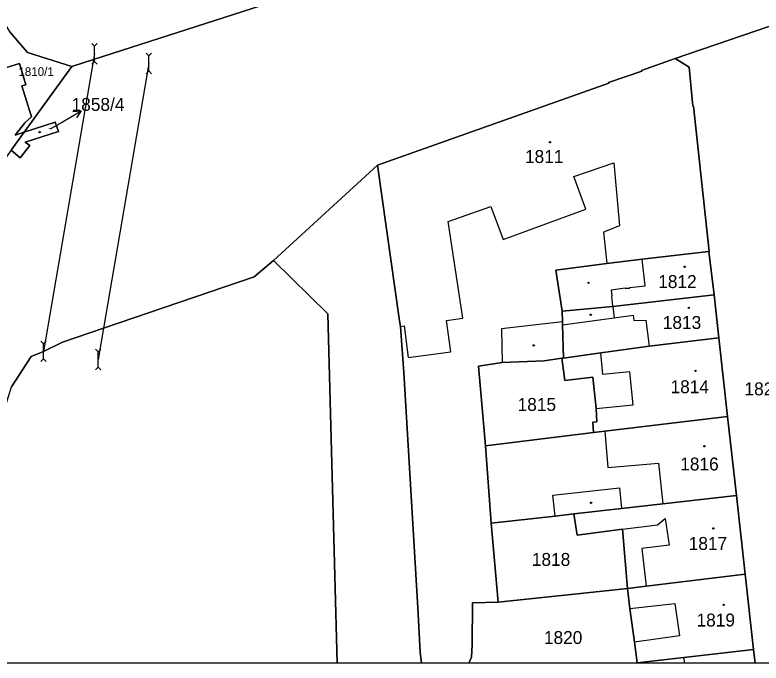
# Model space of a CAD drawing. Extents: x -596233 to -595156, y -1161235 to -1159375.
# Drawn here: x -595945.9 to -595847.7, y -1161235.4 to -1161150.2 of the extents above; entities that cross this region are included whole.
import ezdxf

# ---------------------------------------------------------------- set-up
doc = ezdxf.new("R2010")
doc.units = 0
for name, color, linetype in [('KN_CAR_KR', 7, 'Continuous'), ('KN_KULTURY', 7, 'Continuous'), ('KN_PARC_CIS_POM', 7, 'Continuous'), ('KN_PARC_CIS_POZ', 7, 'Continuous'), ('KN_PARC_CIS_STAV', 7, 'Continuous'), ('KN_PARC_PLOCHA', 7, 'Continuous'), ('PARC_C_SIPKA', 7, 'Continuous'), ('parcely_l', 7, 'Continuous')]:
    doc.layers.add(name, color=color, linetype=linetype)

msp = doc.modelspace()

# ---------------------------------------------------------------- linework, layer by layer
at = {"layer": 'KN_CAR_KR'}
for points in [[(-595935.42, -1161155.31), (-595935.55, -1161156.06)], [(-595935.55, -1161156.06), (-595942.15, -1161194.43)], [(-595928.28, -1161156.56), (-595934.23, -1161191.38)], [(-595872.37, -1161171.42), (-595867.07, -1161169.62)], [(-595867.07, -1161169.62), (-595866.32, -1161177.91)], [(-595870.77, -1161175.73), (-595872.37, -1161171.42)], [(-595888.88, -1161177.35), (-595883.26, -1161175.4)], [(-595883.26, -1161175.4), (-595881.65, -1161179.71)], [(-595881.65, -1161179.71), (-595870.77, -1161175.73)], [(-595886.96, -1161190.07), (-595888.88, -1161177.35)], [(-595866.32, -1161177.91), (-595868.46, -1161178.74)], [(-595868.46, -1161178.74), (-595868.03, -1161182.86)], [(-595862.96, -1161185.8), (-595863.36, -1161182.32)], [(-595864.97, -1161186.03), (-595862.96, -1161185.8)], [(-595865.61, -1161186.14), (-595867.42, -1161186.37)], [(-595867.42, -1161186.37), (-595867.34, -1161187.13)], [(-595865.61, -1161186.14), (-595864.97, -1161186.1)], [(-595864.97, -1161186.1), (-595864.97, -1161186.03)], [(-595867.2, -1161188.52), (-595867.34, -1161187.13)], [(-595867.2, -1161188.52), (-595867.04, -1161190.02)], [(-595867.04, -1161190.02), (-595864.54, -1161189.69)], [(-595864.54, -1161189.69), (-595864.45, -1161190.38)], [(-595889.09, -1161190.35), (-595886.96, -1161190.07)], [(-595888.55, -1161194.49), (-595889.09, -1161190.35)], [(-595873.84, -1161190.54), (-595881.89, -1161191.46)], [(-595873.83, -1161190.92), (-595867.04, -1161190.02)], [(-595864.45, -1161190.38), (-595862.87, -1161190.32)], [(-595862.87, -1161190.32), (-595862.46, -1161193.75)], [(-595934.23, -1161191.38), (-595934.94, -1161195.5)], [(-595895.17, -1161191.15), (-595894.67, -1161191.08)], [(-595894.67, -1161191.08), (-595894.13, -1161195.22)], [(-595881.89, -1161191.46), (-595881.79, -1161195.9)], [(-595894.13, -1161195.22), (-595888.55, -1161194.49)], [(-595868.53, -1161197.49), (-595868.79, -1161194.63)], [(-595864.99, -1161197.14), (-595868.53, -1161197.49)], [(-595864.55, -1161201.45), (-595864.99, -1161197.14)], [(-595869.42, -1161201.93), (-595864.55, -1161201.45)], [(-595868.26, -1161204.93), (-595867.86, -1161209.7)], [(-595867.86, -1161209.7), (-595861.19, -1161209.14)], [(-595861.19, -1161209.14), (-595860.63, -1161214.47)], [(-595875.13, -1161213.34), (-595866.36, -1161212.36)], [(-595866.36, -1161212.36), (-595866.06, -1161215.08)], [(-595874.82, -1161216.08), (-595875.13, -1161213.34)], [(-595865.95, -1161217.82), (-595861.33, -1161217.22)], [(-595861.33, -1161217.22), (-595860.34, -1161216.4)], [(-595860.34, -1161216.4), (-595859.82, -1161219.91)], [(-595859.82, -1161219.91), (-595863.42, -1161220.36)], [(-595863.42, -1161220.36), (-595862.83, -1161225.3)], [(-595864.97, -1161228.24), (-595859.05, -1161227.59)], [(-595859.05, -1161227.59), (-595858.46, -1161231.83)], [(-595858.46, -1161231.83), (-595864.38, -1161232.66)], [(-595857.87, -1161234.69), (-595857.8125, -1161235.4174)]]:
    msp.add_lwpolyline(points, dxfattribs=at)
at = {"layer": 'KN_KULTURY'}
for p, q in [((-595935.42, -1161156.31), (-595935.42, -1161154.31)), ((-595928.28, -1161157.56), (-595928.28, -1161155.56)), ((-595942.15, -1161195.43), (-595942.15, -1161193.43)), ((-595934.94, -1161196.5), (-595934.94, -1161194.5))]:
    msp.add_line(p, q, dxfattribs=at)
for points in [[(-595935.774, -1161153.957), (-595935.42, -1161154.31), (-595935.066, -1161153.957)], [(-595928.634, -1161155.207), (-595928.28, -1161155.56), (-595927.926, -1161155.207)], [(-595935.774, -1161156.664), (-595935.42, -1161156.31), (-595935.066, -1161156.664)], [(-595928.634, -1161157.914), (-595928.28, -1161157.56), (-595927.926, -1161157.914)], [(-595942.504, -1161193.077), (-595942.15, -1161193.43), (-595941.796, -1161193.077)], [(-595935.294, -1161194.147), (-595934.94, -1161194.5), (-595934.586, -1161194.147)], [(-595942.504, -1161195.784), (-595942.15, -1161195.43), (-595941.796, -1161195.784)], [(-595935.294, -1161196.854), (-595934.94, -1161196.5), (-595934.586, -1161196.854)]]:
    msp.add_lwpolyline(points, dxfattribs=at)
for centre, radius in [((-595942.64, -1161165.6), 0.09), ((-595942.64, -1161165.6), 0.0398), ((-595875.49, -1161166.93), 0.09), ((-595875.49, -1161166.93), 0.0398), ((-595857.76, -1161183.3), 0.09), ((-595857.76, -1161183.3), 0.0398), ((-595870.42, -1161185.42), 0.09), ((-595870.42, -1161185.42), 0.0398), ((-595857.22, -1161188.71), 0.09), ((-595857.22, -1161188.71), 0.0398), ((-595870.12, -1161189.62), 0.09), ((-595870.12, -1161189.62), 0.0398), ((-595877.62, -1161193.64), 0.09), ((-595877.62, -1161193.64), 0.0398), ((-595856.34, -1161197), 0.09), ((-595856.34, -1161197), 0.0398), ((-595855.17, -1161206.9), 0.09), ((-595855.17, -1161206.9), 0.0398), ((-595870.08, -1161214.33), 0.09), ((-595870.08, -1161214.33), 0.0398), ((-595854, -1161217.72), 0.09), ((-595854, -1161217.72), 0.0398), ((-595852.64, -1161227.76), 0.09), ((-595852.64, -1161227.76), 0.0398)]:
    msp.add_circle(centre, radius, dxfattribs=at)
at = {"layer": 'KN_PARC_PLOCHA'}
for points in [[(-595963.05, -1160926.68), (-595928.46, -1161024.22), (-595919, -1161056.06), (-595900.87, -1161137.65), (-595901.34, -1161137.73), (-595903.95, -1161138.15), (-595904.75, -1161140.26), (-595905.56, -1161142.28), (-595906.73, -1161144.3), (-595908.51, -1161146.01), (-595911.15, -1161147.82), (-595913.46, -1161148.94), (-595935.55, -1161156.06), (-595938.4, -1161156.98), (-595944.25, -1161155.13), (-595946.59, -1161152.37)], [(-595821.33, -1161142.73), (-595844.89, -1161151.09), (-595859.02, -1161155.94), (-595863.44, -1161157.5), (-595863.41, -1161157.59), (-595867.78, -1161159.08), (-595867.75, -1161159.15), (-595898.19, -1161169.93), (-595911.86, -1161182.49), (-595914.41, -1161184.63), (-595934.23, -1161191.38), (-595939.65, -1161193.22), (-595942.15, -1161194.43), (-595943.75, -1161195.12), (-595946.35, -1161199.11)], [(-595946.39, -1161167.96), (-595945.2, -1161168.97), (-595943.92, -1161167.38), (-595944.56, -1161166.92), (-595940.18, -1161165.52), (-595940.58, -1161164.27), (-595944.68, -1161165.61), (-595938.4, -1161156.98), (-595935.55, -1161156.06), (-595913.46, -1161148.94)], [(-595837.0446, -1161235.4174), (-595848.5027, -1161235.4174), (-595848.7, -1161233.63), (-595849.8, -1161223.74), (-595850.96, -1161213.38), (-595852.12, -1161202.98), (-595853.27, -1161192.65), (-595853.9, -1161187), (-595854.59, -1161181.31), (-595854.53, -1161181.31), (-595856.62, -1161162.19), (-595856.7, -1161162.19), (-595857.16, -1161157.04), (-595859.02, -1161155.94), (-595844.89, -1161151.09)]]:
    msp.add_lwpolyline(points, dxfattribs=at)
for points in [[(-595938.4, -1161156.98), (-595944.68, -1161165.61), (-595945.86, -1161166), (-595944.61, -1161164.4), (-595943.72, -1161163.57), (-595944.97, -1161159.52), (-595944.44, -1161159.36), (-595945.28, -1161156.58), (-595947, -1161157.1), (-595948.06, -1161153.56), (-595948.48, -1161153.73), (-595948.86, -1161152.75), (-595951.47, -1161153.76), (-595952.51, -1161151.05), (-595953.82, -1161151.56), (-595954.13, -1161150.76), (-595948.24, -1161148.79), (-595947.61, -1161150.74), (-595946.59, -1161152.37), (-595944.25, -1161155.13)], [(-595944.68, -1161165.61), (-595946.39, -1161167.96), (-595948.17, -1161170.41), (-595948.56, -1161169.32), (-595952.7, -1161157.87), (-595955.03, -1161151.06), (-595954.13, -1161150.76), (-595953.82, -1161151.56), (-595952.51, -1161151.05), (-595951.47, -1161153.76), (-595948.86, -1161152.75), (-595948.48, -1161153.73), (-595948.06, -1161153.56), (-595947, -1161157.1), (-595945.28, -1161156.58), (-595944.44, -1161159.36), (-595944.97, -1161159.52), (-595943.72, -1161163.57), (-595944.61, -1161164.4), (-595945.86, -1161166)], [(-595854.59, -1161181.31), (-595863.36, -1161182.32), (-595868.03, -1161182.86), (-595874.7, -1161183.77), (-595873.88, -1161189.15), (-595873.84, -1161190.54), (-595873.83, -1161190.92), (-595873.71, -1161195.31), (-595873.91, -1161195.34), (-595876.24, -1161195.66), (-595881.79, -1161195.9), (-595884.91, -1161196.36), (-595883.98, -1161206.84), (-595883.24, -1161217.03), (-595882.32, -1161227.41), (-595885.68, -1161227.51), (-595885.73, -1161233.01), (-595885.81, -1161234.65), (-595886.1848, -1161235.4174), (-595892.4086, -1161235.4174), (-595892.56, -1161233.99), (-595892.87, -1161228.15), (-595894.74, -1161197.23), (-595895.17, -1161191.15), (-595895.27, -1161190.41), (-595898.19, -1161169.93), (-595867.75, -1161159.15), (-595867.78, -1161159.08), (-595863.41, -1161157.59), (-595863.44, -1161157.5), (-595859.02, -1161155.94), (-595857.16, -1161157.04), (-595856.7, -1161162.19), (-595856.62, -1161162.19), (-595854.53, -1161181.31)], [(-595946.39, -1161167.96), (-595944.68, -1161165.61), (-595940.58, -1161164.27), (-595940.18, -1161165.52), (-595944.56, -1161166.92), (-595943.92, -1161167.38), (-595945.2, -1161168.97)], [(-595892.4086, -1161235.4174), (-595903.4972, -1161235.4174), (-595904.71, -1161189.48), (-595911.86, -1161182.49), (-595898.19, -1161169.93), (-595895.27, -1161190.41), (-595895.17, -1161191.15), (-595894.74, -1161197.23), (-595892.87, -1161228.15), (-595892.56, -1161233.99)], [(-595853.9, -1161187), (-595867.2, -1161188.52), (-595873.88, -1161189.15), (-595874.7, -1161183.77), (-595868.03, -1161182.86), (-595863.36, -1161182.32), (-595854.59, -1161181.31)], [(-595903.4972, -1161235.4174), (-595958.2256, -1161235.4174), (-595956.7, -1161230.44), (-595953.6, -1161218.72), (-595953.8, -1161216.31), (-595953.86, -1161215.62), (-595951.49, -1161215.48), (-595946.35, -1161199.11), (-595943.75, -1161195.12), (-595942.15, -1161194.43), (-595939.65, -1161193.22), (-595934.23, -1161191.38), (-595914.41, -1161184.63), (-595911.86, -1161182.49), (-595904.71, -1161189.48)], [(-595853.27, -1161192.65), (-595862.46, -1161193.75), (-595868.79, -1161194.63), (-595873.71, -1161195.31), (-595873.83, -1161190.92), (-595873.84, -1161190.54), (-595873.88, -1161189.15), (-595867.2, -1161188.52), (-595853.9, -1161187)], [(-595852.12, -1161202.98), (-595862.04, -1161204.18), (-595868.26, -1161204.93), (-595869.77, -1161205.11), (-595869.86, -1161203.73), (-595869.31, -1161203.7), (-595869.42, -1161201.93), (-595869.84, -1161197.84), (-595873.52, -1161198.25), (-595873.91, -1161195.34), (-595873.71, -1161195.31), (-595868.79, -1161194.63), (-595862.46, -1161193.75), (-595853.27, -1161192.65)], [(-595869.77, -1161205.11), (-595883.98, -1161206.84), (-595884.91, -1161196.36), (-595881.79, -1161195.9), (-595876.24, -1161195.66), (-595873.91, -1161195.34), (-595873.52, -1161198.25), (-595869.84, -1161197.84), (-595869.42, -1161201.93), (-595869.31, -1161203.7), (-595869.86, -1161203.73)], [(-595850.96, -1161213.38), (-595860.63, -1161214.47), (-595866.06, -1161215.08), (-595872.36, -1161215.8), (-595874.82, -1161216.08), (-595883.24, -1161217.03), (-595883.98, -1161206.84), (-595869.77, -1161205.11), (-595868.26, -1161204.93), (-595862.04, -1161204.18), (-595852.12, -1161202.98)], [(-595849.8, -1161223.74), (-595862.83, -1161225.3), (-595865.31, -1161225.6), (-595865.95, -1161217.82), (-595871.9, -1161218.6), (-595872.36, -1161215.8), (-595866.06, -1161215.08), (-595860.63, -1161214.47), (-595850.96, -1161213.38)], [(-595865.31, -1161225.6), (-595868.56, -1161225.96), (-595882.32, -1161227.41), (-595883.24, -1161217.03), (-595874.82, -1161216.08), (-595872.36, -1161215.8), (-595871.9, -1161218.6), (-595865.95, -1161217.82)], [(-595848.7, -1161233.63), (-595857.87, -1161234.69), (-595864.01, -1161235.4), (-595864.38, -1161232.66), (-595864.97, -1161228.24), (-595865.31, -1161225.6), (-595862.83, -1161225.3), (-595849.8, -1161223.74)], [(-595864.01, -1161235.4), (-595864.1602, -1161235.4174), (-595886.1848, -1161235.4174), (-595885.81, -1161234.65), (-595885.73, -1161233.01), (-595885.68, -1161227.51), (-595882.32, -1161227.41), (-595868.56, -1161225.96), (-595865.31, -1161225.6), (-595864.97, -1161228.24), (-595864.38, -1161232.66)], [(-595848.5027, -1161235.4174), (-595864.1602, -1161235.4174), (-595864.01, -1161235.4), (-595857.87, -1161234.69), (-595848.7, -1161233.63)]]:
    msp.add_lwpolyline(points, close=True, dxfattribs=at)
at = {"layer": 'PARC_C_SIPKA'}
for points in [[(-595941.21, -1161165.17), (-595939.76, -1161164.32), (-595937.1696, -1161162.8068)], [(-595938.2853, -1161162.8795), (-595937.1696, -1161162.8068), (-595937.7809, -1161163.7429)]]:
    msp.add_lwpolyline(points, dxfattribs=at)
at = {"layer": 'parcely_l'}
for points in [[(-595938.4, -1161156.98), (-595935.55, -1161156.06), (-595913.46, -1161148.94), (-595911.15, -1161147.82), (-595908.51, -1161146.01), (-595906.73, -1161144.3), (-595905.56, -1161142.28), (-595904.75, -1161140.26), (-595903.95, -1161138.15), (-595901.34, -1161137.73)], [(-595948.24, -1161148.79), (-595947.61, -1161150.74), (-595946.59, -1161152.37), (-595944.25, -1161155.13), (-595938.4, -1161156.98)], [(-595944.68, -1161165.61), (-595945.86, -1161166), (-595944.61, -1161164.4), (-595943.72, -1161163.57), (-595944.97, -1161159.52), (-595944.44, -1161159.36), (-595945.28, -1161156.58), (-595947, -1161157.1), (-595948.06, -1161153.56), (-595948.48, -1161153.73), (-595948.86, -1161152.75), (-595951.47, -1161153.76), (-595952.51, -1161151.05), (-595953.82, -1161151.56), (-595954.13, -1161150.76)], [(-595859.02, -1161155.94), (-595844.89, -1161151.09)], [(-595859.02, -1161155.94), (-595863.44, -1161157.5), (-595863.41, -1161157.59), (-595867.78, -1161159.08), (-595867.75, -1161159.15), (-595898.19, -1161169.93)], [(-595854.59, -1161181.31), (-595854.53, -1161181.31), (-595856.62, -1161162.19), (-595856.7, -1161162.19), (-595857.16, -1161157.04), (-595859.02, -1161155.94)], [(-595944.68, -1161165.61), (-595938.4, -1161156.98)], [(-595946.39, -1161167.96), (-595945.2, -1161168.97), (-595943.92, -1161167.38), (-595944.56, -1161166.92), (-595940.18, -1161165.52), (-595940.58, -1161164.27), (-595944.68, -1161165.61)], [(-595946.39, -1161167.96), (-595944.68, -1161165.61)], [(-595898.19, -1161169.93), (-595911.86, -1161182.49)], [(-595892.4086, -1161235.4174), (-595892.56, -1161233.99), (-595892.87, -1161228.15), (-595894.74, -1161197.23), (-595895.17, -1161191.15), (-595895.27, -1161190.41), (-595898.19, -1161169.93)], [(-595854.59, -1161181.31), (-595863.36, -1161182.32), (-595868.03, -1161182.86), (-595874.7, -1161183.77), (-595873.88, -1161189.15)], [(-595853.9, -1161187), (-595854.59, -1161181.31)], [(-595946.35, -1161199.11), (-595943.75, -1161195.12), (-595942.15, -1161194.43), (-595939.65, -1161193.22), (-595934.23, -1161191.38), (-595914.41, -1161184.63), (-595911.86, -1161182.49)], [(-595911.86, -1161182.49), (-595904.71, -1161189.48), (-595903.4972, -1161235.4174)], [(-595873.88, -1161189.15), (-595867.2, -1161188.52), (-595853.9, -1161187)], [(-595853.27, -1161192.65), (-595853.9, -1161187)], [(-595873.71, -1161195.31), (-595873.83, -1161190.92), (-595873.84, -1161190.54), (-595873.88, -1161189.15)], [(-595853.27, -1161192.65), (-595862.46, -1161193.75), (-595868.79, -1161194.63), (-595873.71, -1161195.31)], [(-595852.12, -1161202.98), (-595853.27, -1161192.65)], [(-595883.98, -1161206.84), (-595884.91, -1161196.36), (-595881.79, -1161195.9), (-595876.24, -1161195.66), (-595873.91, -1161195.34)], [(-595873.71, -1161195.31), (-595873.91, -1161195.34)], [(-595873.91, -1161195.34), (-595873.52, -1161198.25), (-595869.84, -1161197.84), (-595869.42, -1161201.93), (-595869.31, -1161203.7), (-595869.86, -1161203.73), (-595869.77, -1161205.11)], [(-595852.12, -1161202.98), (-595862.04, -1161204.18), (-595868.26, -1161204.93), (-595869.77, -1161205.11)], [(-595850.96, -1161213.38), (-595852.12, -1161202.98)], [(-595869.77, -1161205.11), (-595883.98, -1161206.84)], [(-595883.98, -1161206.84), (-595883.24, -1161217.03)], [(-595872.36, -1161215.8), (-595866.06, -1161215.08), (-595860.63, -1161214.47), (-595850.96, -1161213.38)], [(-595849.8, -1161223.74), (-595850.96, -1161213.38)], [(-595883.24, -1161217.03), (-595874.82, -1161216.08), (-595872.36, -1161215.8)], [(-595865.31, -1161225.6), (-595865.95, -1161217.82), (-595871.9, -1161218.6), (-595872.36, -1161215.8)], [(-595883.24, -1161217.03), (-595882.32, -1161227.41)], [(-595849.8, -1161223.74), (-595862.83, -1161225.3), (-595865.31, -1161225.6)], [(-595848.7, -1161233.63), (-595849.8, -1161223.74)], [(-595882.32, -1161227.41), (-595868.56, -1161225.96), (-595865.31, -1161225.6)], [(-595865.31, -1161225.6), (-595864.97, -1161228.24), (-595864.38, -1161232.66), (-595864.01, -1161235.4)], [(-595886.1848, -1161235.4174), (-595885.81, -1161234.65), (-595885.73, -1161233.01), (-595885.68, -1161227.51), (-595882.32, -1161227.41)], [(-595864.01, -1161235.4), (-595857.87, -1161234.69), (-595848.7, -1161233.63)], [(-595848.5027, -1161235.4174), (-595848.7, -1161233.63)], [(-595903.4972, -1161235.4174), (-595958.2256, -1161235.4174)], [(-595892.4086, -1161235.4174), (-595903.4972, -1161235.4174)], [(-595886.1848, -1161235.4174), (-595892.4086, -1161235.4174)], [(-595864.1602, -1161235.4174), (-595886.1848, -1161235.4174)], [(-595864.1602, -1161235.4174), (-595864.01, -1161235.4)], [(-595848.5027, -1161235.4174), (-595864.1602, -1161235.4174)], [(-595837.0446, -1161235.4174), (-595848.5027, -1161235.4174)]]:
    msp.add_lwpolyline(points, dxfattribs=at)

# ---------------------------------------------------------------- texts
at = {"layer": 'KN_PARC_CIS_POM'}
msp.add_text('1858/4', height=0.1, dxfattribs=at).set_placement((-595941.4933, -1161165.17))
at = {"layer": 'KN_PARC_CIS_POZ'}
for s, height, p in [('1810/1', 1.14, (-595945.44, -1161158.21)), ('1824', 1.7, (-595849.8966, -1161200.21)), ('1815', 1.7, (-595879.7466, -1161202.26)), ('1818', 1.7, (-595877.8766, -1161222.64)), ('1820', 1.7, (-595876.2866, -1161232.91))]:
    msp.add_text(s, height=height, dxfattribs=at).set_placement(p)
at = {"layer": 'KN_PARC_CIS_STAV'}
for s, p in [('1858/4', (-595938.4366, -1161162.81)), ('1811', (-595878.7766, -1161169.66)), ('1812', (-595861.2466, -1161186.1)), ('1813', (-595860.6466, -1161191.48)), ('1814', (-595859.6266, -1161199.93)), ('1816', (-595858.3466, -1161210.09)), ('1817', (-595857.2366, -1161220.54)), ('1819', (-595856.2066, -1161230.61))]:
    msp.add_text(s, height=1.7, dxfattribs=at).set_placement(p)

doc.saveas('drawing.dxf')
